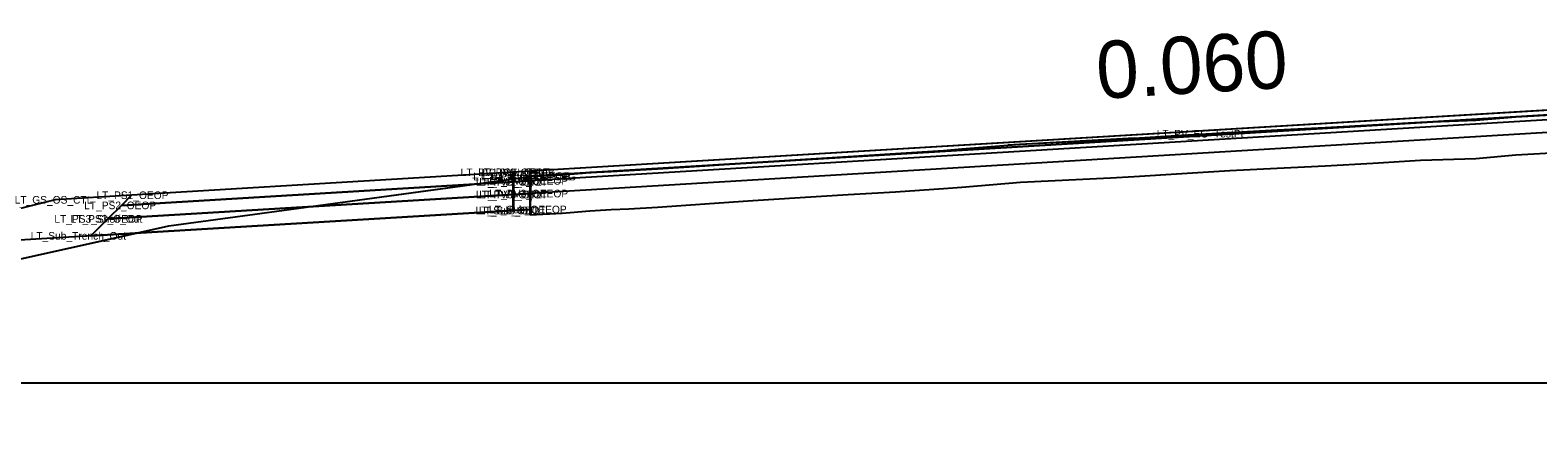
# Model space of a CAD drawing. Extents: x 2177029 to 2201446, y 59897 to 78390.
# Drawn here: x 2200164.06 to 2200203.58, y 64906.31 to 64916.54 of the extents above; entities that cross this region are included whole.
import ezdxf

# ---------------------------------------------------------------- set-up
doc = ezdxf.new("R2010")
doc.units = 0
for name, color, linetype in [('Exist Cross Section Cell', 7, 'Continuous'), ('Exist PHM Roadway Shape', 7, 'Continuous'), ('Exist XS Ground Line', 7, 'Continuous'), ('Old_Level_11', 7, 'Continuous'), ('Prop CMT Conc Surface', 7, 'Continuous'), ('Prop CMT Concrete Structures', 7, 'Continuous'), ('Prop CMT Guardrail Graphics', 7, 'Continuous'), ('Prop CMT Pvmt Course 1 CG', 7, 'Continuous'), ('Prop CMT Pvmt Course 2', 7, 'Continuous'), ('Prop CMT Pvmt Course 2 CG', 7, 'Continuous'), ('Prop CMT Pvmt Course 3', 7, 'Continuous'), ('Prop CMT Pvmt Course 4', 7, 'Continuous'), ('Prop CMT Pvmt Surface', 7, 'Continuous'), ('Prop CMT Pvmt Wedge Surface 1', 7, 'Continuous'), ('Prop CMT Slope Grass', 7, 'Continuous'), ('Prop CMT Subgrade Earthwork', 7, 'Continuous'), ('Prop Hatching', 7, 'Continuous'), ('Prop XS Side Slope Text', 7, 'Continuous'), ('Scratch_Level_0', 7, 'Continuous'), ('Scratch_Level_9', 7, 'Continuous')]:
    doc.layers.add(name, color=color, linetype=linetype)

msp = doc.modelspace()

# ---------------------------------------------------------------- linework, layer by layer
at = {"layer": 'Exist Cross Section Cell'}
msp.add_line((2200042.732, 64907.31), (2200242.732, 64907.31), dxfattribs=at)
at = {"layer": 'Exist XS Ground Line'}
msp.add_lwpolyline([(2200161.449, 64910.03), (2200167.702, 64911.416), (2200170.15, 64911.753), (2200177.173, 64912.71), (2200178.006, 64912.751), (2200178.738, 64912.812), (2200179.297, 64912.842), (2200179.754, 64912.867), (2200180.506, 64912.908), (2200181.746, 64912.994), (2200183.006, 64913.08), (2200184.247, 64913.157), (2200185.506, 64913.235), (2200186.748, 64913.313), (2200188.006, 64913.393), (2200188.487, 64913.433), (2200190.025, 64913.56), (2200192.378, 64913.678), (2200193.006, 64913.714), (2200194.251, 64913.791), (2200195.506, 64913.866), (2200196.752, 64913.93), (2200198.006, 64913.994), (2200199.254, 64914.064), (2200200.506, 64914.136), (2200200.808, 64914.145), (2200201.958, 64914.186), (2200203.006, 64914.277), (2200204.255, 64914.347)], dxfattribs=at)
at = {"layer": 'Prop CMT Conc Surface'}
for points in [[(2200212.732, 64914.856), (2200177.17, 64912.722)], [(2200176.732, 64912.571), (2200176.732, 64912.821)], [(2200177.17, 64912.722), (2200177.17, 64912.597)], [(2200177.17, 64912.597), (2200176.732, 64912.571)]]:
    msp.add_lwpolyline(points, dxfattribs=at)
at = {"layer": 'Prop CMT Concrete Structures'}
for p, q in [((2200212.732, 64914.981), (2200176.732, 64912.821)), ((2200176.732, 64912.821), (2200176.723, 64912.82))]:
    msp.add_line(p, q, dxfattribs=at)
at = {"layer": 'Prop CMT Guardrail Graphics'}
for points in [[(2200212.732, 64914.397), (2200176.732, 64912.237)], [(2200176.732, 64912.237), (2200176.732, 64912.821)]]:
    msp.add_lwpolyline(points, dxfattribs=at)
at = {"layer": 'Prop CMT Pvmt Course 1 CG'}
for points in [[(2200176.723, 64912.237), (2200166.101, 64911.6)], [(2200176.723, 64911.82), (2200176.723, 64912.237)], [(2200165.659, 64911.156), (2200176.723, 64911.82)], [(2200166.101, 64911.6), (2200165.659, 64911.156)], [(2200166.101, 64911.6), (2200166.101, 64911.6)]]:
    msp.add_lwpolyline(points, dxfattribs=at)
at = {"layer": 'Prop CMT Pvmt Course 2'}
for points in [[(2200177.17, 64912.264), (2200176.732, 64912.237)], [(2200177.17, 64911.847), (2200177.17, 64912.264)], [(2200176.732, 64912.237), (2200176.723, 64912.237)], [(2200176.723, 64912.237), (2200176.723, 64911.82)], [(2200176.732, 64911.821), (2200176.732, 64912.237)], [(2200176.732, 64912.237), (2200176.732, 64911.821)], [(2200176.723, 64911.82), (2200176.732, 64911.821)], [(2200176.732, 64911.821), (2200177.17, 64911.847)]]:
    msp.add_lwpolyline(points, dxfattribs=at)
at = {"layer": 'Prop CMT Pvmt Course 2 CG'}
for points in [[(2200212.732, 64914.981), (2200176.732, 64912.821)], [(2200177.17, 64912.722), (2200212.732, 64914.856)], [(2200176.732, 64912.821), (2200176.724, 64912.82), (2200176.723, 64912.82)], [(2200176.723, 64912.82), (2200176.723, 64912.57)], [(2200176.732, 64912.571), (2200176.732, 64912.821)], [(2200176.732, 64912.821), (2200176.732, 64912.571)], [(2200177.17, 64912.597), (2200177.17, 64912.722)], [(2200176.723, 64912.57), (2200176.732, 64912.571)], [(2200176.732, 64912.571), (2200177.17, 64912.597)]]:
    msp.add_lwpolyline(points, dxfattribs=at)
at = {"layer": 'Prop CMT Pvmt Course 3'}
for points in [[(2200177.17, 64911.847), (2200177.185, 64912.71)], [(2200176.723, 64911.82), (2200165.659, 64911.156)], [(2200176.732, 64911.821), (2200176.723, 64911.82)], [(2200177.17, 64911.847), (2200176.732, 64911.821)], [(2200165.659, 64911.156), (2200159.459, 64910.784)]]:
    msp.add_lwpolyline(points, dxfattribs=at)
at = {"layer": 'Prop CMT Pvmt Course 4'}
msp.add_lwpolyline([(2200176.723, 64912.82), (2200166.722, 64912.22)], dxfattribs=at)
at = {"layer": 'Prop CMT Pvmt Surface'}
for points in [[(2200202.867, 64914.264), (2200202.787, 64914.257), (2200201.958, 64914.186), (2200200.987, 64914.152)], [(2200201.958, 64914.21), (2200202.787, 64914.26), (2200202.867, 64914.264)], [(2200200.987, 64914.152), (2200201.958, 64914.21)], [(2200177.17, 64912.722), (2200177.173, 64912.723), (2200177.892, 64912.766), (2200178.006, 64912.773), (2200178.34, 64912.793), (2200178.544, 64912.805), (2200178.738, 64912.816), (2200179.297, 64912.85), (2200179.754, 64912.877), (2200180.506, 64912.923), (2200181.746, 64912.997), (2200182.085, 64913.017)], [(2200182.085, 64913.017), (2200181.746, 64912.994), (2200180.506, 64912.908), (2200179.754, 64912.867), (2200179.297, 64912.842), (2200178.738, 64912.812), (2200178.544, 64912.793), (2200178.34, 64912.779), (2200178.006, 64912.751), (2200177.892, 64912.748), (2200177.173, 64912.71), (2200177.17, 64912.709)], [(2200177.17, 64912.709), (2200177.17, 64912.722)]]:
    msp.add_lwpolyline(points, dxfattribs=at)
at = {"layer": 'Prop CMT Pvmt Wedge Surface 1'}
for p, q in [((2200198.006, 64912.994), (2200199.254, 64913.064)), ((2200199.254, 64913.064), (2200200.506, 64913.136)), ((2200200.506, 64913.136), (2200200.808, 64913.145)), ((2200200.808, 64913.145), (2200201.958, 64913.186)), ((2200201.958, 64913.186), (2200203.006, 64913.277)), ((2200203.006, 64913.277), (2200204.255, 64913.347)), ((2200177.172, 64911.71), (2200177.172, 64912.71)), ((2200190.025, 64912.56), (2200192.378, 64912.678)), ((2200192.378, 64912.678), (2200193.006, 64912.714)), ((2200193.006, 64912.714), (2200194.251, 64912.791)), ((2200194.251, 64912.791), (2200195.506, 64912.866)), ((2200195.506, 64912.866), (2200196.752, 64912.93)), ((2200196.752, 64912.93), (2200198.006, 64912.994)), ((2200185.506, 64912.235), (2200186.748, 64912.313)), ((2200186.748, 64912.313), (2200188.006, 64912.393)), ((2200188.006, 64912.393), (2200188.487, 64912.433)), ((2200188.487, 64912.433), (2200190.025, 64912.56)), ((2200179.297, 64911.842), (2200179.754, 64911.867)), ((2200179.754, 64911.867), (2200180.506, 64911.908)), ((2200180.506, 64911.908), (2200181.746, 64911.994)), ((2200181.746, 64911.994), (2200183.006, 64912.08)), ((2200183.006, 64912.08), (2200184.247, 64912.157)), ((2200184.247, 64912.157), (2200185.506, 64912.235)), ((2200177.172, 64911.71), (2200177.173, 64911.71)), ((2200177.173, 64911.71), (2200178.006, 64911.751)), ((2200178.006, 64911.751), (2200178.738, 64911.812)), ((2200178.738, 64911.812), (2200179.297, 64911.842))]:
    msp.add_line(p, q, dxfattribs=at)
at = {"layer": 'Prop CMT Slope Grass'}
for points in [[(2200176.732, 64912.571), (2200176.723, 64912.57)], [(2200176.723, 64912.57), (2200176.723, 64912.237)], [(2200177.17, 64912.597), (2200176.732, 64912.571)], [(2200176.732, 64912.237), (2200176.732, 64912.571)], [(2200176.732, 64912.571), (2200176.732, 64912.237)], [(2200176.732, 64912.237), (2200177.17, 64912.264)], [(2200177.17, 64912.264), (2200177.17, 64912.597)], [(2200176.723, 64912.237), (2200176.732, 64912.237)]]:
    msp.add_lwpolyline(points, dxfattribs=at)
at = {"layer": 'Prop CMT Subgrade Earthwork'}
for points in [[(2200212.732, 64914.731), (2200176.732, 64912.571)], [(2200176.732, 64912.571), (2200176.732, 64912.821)]]:
    msp.add_lwpolyline(points, dxfattribs=at)
at = {"layer": 'Prop Hatching'}
msp.add_lwpolyline([(2200166.722, 64912.22), (2200164.722, 64912.1), (2200141.562, 64906.31)], dxfattribs=at)
at = {"layer": 'Prop XS Side Slope Text'}
for points in [[(2200189.691, 64913.532), (2200190.025, 64913.56), (2200192.061, 64913.662)], [(2200192.061, 64913.662), (2200193.006, 64913.714), (2200192.378, 64913.678)], [(2200170.15, 64911.753), (2200177.185, 64912.71), (2200177.17, 64911.847), (2200176.732, 64911.821), (2200166.854, 64911.228), (2200167.702, 64911.416)], [(2200159.458, 64910.784), (2200148.495, 64908.044), (2200151.729, 64908.011), (2200152.764, 64908.006), (2200155.023, 64908.581), (2200159.656, 64909.619), (2200161.449, 64910.03), (2200166.854, 64911.228), (2200165.659, 64911.156)]]:
    msp.add_lwpolyline(points, close=True, dxfattribs=at)
at = {"layer": 'Scratch_Level_0'}
for points in [[(2200176.723, 64912.57), (2200166.456, 64911.954), (2200166.101, 64911.6)], [(2200176.723, 64912.237), (2200176.723, 64912.57)], [(2200166.101, 64911.6), (2200176.723, 64912.237)]]:
    msp.add_lwpolyline(points, dxfattribs=at)
at = {"layer": 'Scratch_Level_9'}
for points in [[(2200176.723, 64912.82), (2200166.722, 64912.22), (2200166.456, 64911.954)], [(2200176.723, 64912.57), (2200176.723, 64912.82)], [(2200166.456, 64911.954), (2200176.723, 64912.57)]]:
    msp.add_lwpolyline(points, dxfattribs=at)

# ---------------------------------------------------------------- texts
at = {"layer": 'Exist PHM Roadway Shape'}
for s, p in [('LT_PV_EG_TestPt', (2200193.592, 64913.733)), ('LT_PV1_OTL SE LB', (2200175.348, 64912.72)), ('LT_PV_Sub_Tie_Out', (2200175.68, 64912.61)), ('LT_PV2_OEOT', (2200175.749, 64912.471)), ('LT_PV1_OEOT', (2200175.806, 64912.721)), ('LT_PV2_OTL', (2200175.837, 64912.47)), ('LT_PV1_OTL', (2200175.894, 64912.72)), ('LT_PV_OEEOP_EG', (2200175.924, 64912.609)), ('LT_PV2_OEEOP', (2200176.1, 64912.497)), ('LT_PV1_OEEOP', (2200176.157, 64912.622)), ('LT_PS1_OEOP', (2200165.802, 64912.12)), ('LT_PV3_OEOT', (2200175.749, 64912.137)), ('LT_PV3_OTL', (2200175.837, 64912.137)), ('LT_PV3_OEEOP', (2200176.1, 64912.164)), ('LT_GS_OS_CTL', (2200163.659, 64912)), ('LT_PS2_OEOP', (2200165.48, 64911.854)), ('LT_Sub_OEOT', (2200175.74, 64911.721)), ('LT_Sub_OTL', (2200175.828, 64911.72)), ('LT_Sub_OEEOP', (2200176.091, 64911.747)), ('LT_PS3_Shelf_Out', (2200164.699, 64911.5)), ('LT_PS3_OEOP', (2200165.124, 64911.5)), ('LT_Sub_Trench_Out', (2200164.079, 64911.056))]:
    msp.add_text(s, height=0.2, dxfattribs=at).set_placement(p)
at = {"layer": 'Old_Level_11'}
msp.add_text('0.060', height=1.5, rotation=3.4336, dxfattribs=at).set_placement((2200192.052, 64914.742))

doc.saveas('drawing.dxf')
